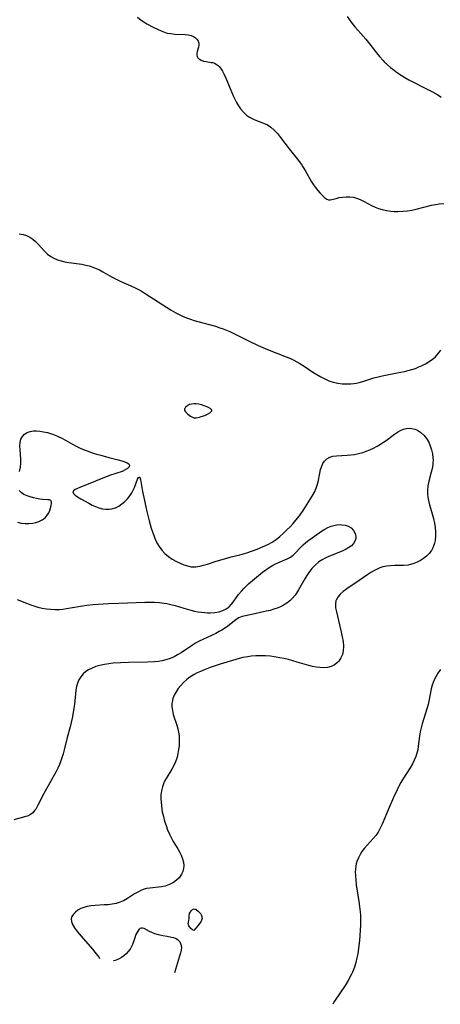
# Model space of a CAD drawing. Header units: inches. Extents: x 1073367 to 1082519, y 1569854 to 1574957.
# Tile 345 of 565: x 1082003 to 1082160, y 1569902 to 1570269. Entities that reach past the tile are written whole.
import ezdxf

# ---------------------------------------------------------------- set-up
doc = ezdxf.new("R2010")
doc.units = ezdxf.units.IN
doc.header["$MEASUREMENT"] = 0
doc.layers.add('CGG_CurvaNivelLidar_v1', color=7, linetype='Continuous', lineweight=30, true_color=0x008008)

msp = doc.modelspace()

# ---------------------------------------------------------------- linework, layer by layer
at = {"layer": 'CGG_CurvaNivelLidar_v1'}
for points in [[(1082047.506, 1570270.282, 80.5), (1082048.8044, 1570269.2497, 80.5), (1082049.8723, 1570268.5348, 80.5), (1082050.9881, 1570267.864, 80.5), (1082053.5231, 1570266.4891, 80.5), (1082054.9254, 1570265.8018, 80.5), (1082056.3355, 1570265.1853, 80.5), (1082058.1928, 1570264.5313, 80.5), (1082058.6608, 1570264.4039, 80.5), (1082059.7987, 1570264.1707, 80.5), (1082061.3584, 1570264.0105, 80.5), (1082065.1931, 1570263.8171, 80.5), (1082066.3747, 1570263.6762, 80.5), (1082067.4537, 1570263.4353, 80.5), (1082068.3098, 1570263.1145, 80.5), (1082069.1449, 1570262.6152, 80.5), (1082069.7752, 1570261.9844, 80.5), (1082070.1295, 1570261.3345, 80.5), (1082070.3106, 1570260.6259, 80.5), (1082070.3347, 1570259.8953, 80.5), (1082070.2062, 1570259.0988, 80.5), (1082069.7747, 1570257.5389, 80.5), (1082069.6445, 1570256.803, 80.5), (1082069.6542, 1570256.0924, 80.5), (1082069.7779, 1570255.6141, 80.5), (1082070.0035, 1570255.1756, 80.5), (1082070.3172, 1570254.8011, 80.5), (1082070.5639, 1570254.5896, 80.5), (1082071.1657, 1570254.2312, 80.5), (1082072.0517, 1570253.9218, 80.5), (1082073.0238, 1570253.7233, 80.5), (1082074.9882, 1570253.4528, 80.5), (1082075.6112, 1570253.3362, 80.5), (1082076.213, 1570253.15, 80.5), (1082076.8721, 1570252.8128, 80.5), (1082077.5082, 1570252.3313, 80.5), (1082077.9426, 1570251.8956, 80.5), (1082078.4667, 1570251.2411, 80.5), (1082079.1672, 1570250.1391, 80.5), (1082079.8168, 1570248.8933, 80.5), (1082080.4294, 1570247.542, 80.5), (1082081.9889, 1570243.6544, 80.5), (1082082.6194, 1570242.1423, 80.5), (1082083.2926, 1570240.6459, 80.5), (1082084.3746, 1570238.5069, 80.5), (1082085.1255, 1570237.2284, 80.5), (1082085.9484, 1570236.0288, 80.5), (1082086.8626, 1570234.9339, 80.5), (1082088.135, 1570233.7681, 80.5), (1082089.245, 1570233.0012, 80.5), (1082090.2569, 1570232.4476, 80.5), (1082091.3053, 1570231.9749, 80.5), (1082094.4993, 1570230.7777, 80.5), (1082096.0261, 1570230.0719, 80.5), (1082097.2322, 1570229.294, 80.5), (1082098.5074, 1570228.1668, 80.5), (1082099.6818, 1570226.8601, 80.5), (1082100.8064, 1570225.4362, 80.5), (1082104.0639, 1570221.1165, 80.5), (1082106.9976, 1570217.461, 80.5), (1082108.61, 1570215.3422, 80.5), (1082109.2278, 1570214.4392, 80.5), (1082110.0897, 1570213.0516, 80.5), (1082112.4415, 1570208.8532, 80.5), (1082113.1113, 1570207.7514, 80.5), (1082113.8922, 1570206.6486, 80.5), (1082114.7137, 1570205.6336, 80.5), (1082115.5437, 1570204.7043, 80.5), (1082116.3505, 1570203.8639, 80.5), (1082117.4354, 1570202.8379, 80.5), (1082118.0747, 1570202.3794, 80.5), (1082118.7199, 1570202.117, 80.5), (1082119.3539, 1570202.0808, 80.5), (1082120.033, 1570202.1996, 80.5), (1082121.5897, 1570202.643, 80.5), (1082122.7562, 1570202.9178, 80.5), (1082124.0251, 1570203.1268, 80.5), (1082125.3622, 1570203.2402, 80.5), (1082126.7376, 1570203.2241, 80.5), (1082128.0221, 1570203.0593, 80.5), (1082129.1629, 1570202.7674, 80.5), (1082129.9689, 1570202.4807, 80.5), (1082130.7665, 1570202.14, 80.5), (1082132.1051, 1570201.4699, 80.5), (1082134.8173, 1570200.0145, 80.5), (1082136.1064, 1570199.4087, 80.5), (1082137.439, 1570198.8768, 80.5), (1082138.8122, 1570198.4392, 80.5), (1082140.3979, 1570198.0815, 80.5), (1082142.0193, 1570197.8586, 80.5), (1082143.3065, 1570197.7712, 80.5), (1082144.6035, 1570197.7482, 80.5), (1082146.4409, 1570197.8093, 80.5), (1082148.2774, 1570197.9865, 80.5), (1082149.889, 1570198.2476, 80.5), (1082151.4887, 1570198.589, 80.5), (1082157.1539, 1570200.0874, 80.5), (1082158.6481, 1570200.3947, 80.5), (1082160.0604, 1570200.5862, 80.5), (1082161.8495, 1570200.6891, 80.5)], [(1082125.6822, 1570270.5997, 81), (1082126.5764, 1570269.2771, 81), (1082127.5552, 1570268.0053, 81), (1082128.5941, 1570266.7727, 81), (1082130.8765, 1570264.1911, 81), (1082132.6544, 1570262.0866, 81), (1082134.5167, 1570259.7674, 81), (1082136.6413, 1570256.9985, 81), (1082137.725, 1570255.6441, 81), (1082139.1021, 1570254.0868, 81), (1082139.5706, 1570253.6097, 81), (1082140.7288, 1570252.5272, 81), (1082141.9443, 1570251.5023, 81), (1082143.2053, 1570250.5257, 81), (1082144.5032, 1570249.5914, 81), (1082145.8828, 1570248.6634, 81), (1082147.2939, 1570247.7813, 81), (1082148.7375, 1570246.9522, 81), (1082156.0143, 1570243.2455, 81), (1082157.6124, 1570242.3858, 81), (1082159.5147, 1570241.2672, 81), (1082160.8557, 1570240.4061, 81)], [(1082003.2693, 1570189.3478, 80), (1082004.7619, 1570189.1307, 80), (1082006.0374, 1570188.7427, 80), (1082007.2457, 1570188.1601, 80), (1082008.3249, 1570187.4107, 80), (1082009.3387, 1570186.5193, 80), (1082010.3116, 1570185.5357, 80), (1082012.7928, 1570182.8834, 80), (1082013.8924, 1570181.852, 80), (1082015.079, 1570180.9453, 80), (1082016.2749, 1570180.2597, 80), (1082017.5558, 1570179.7112, 80), (1082018.903, 1570179.2848, 80), (1082020.3542, 1570178.9551, 80), (1082021.8438, 1570178.7059, 80), (1082026.6452, 1570178.0461, 80), (1082028.1606, 1570177.7497, 80), (1082029.4611, 1570177.4099, 80), (1082030.7389, 1570176.9911, 80), (1082031.9889, 1570176.4942, 80), (1082033.2734, 1570175.8892, 80), (1082034.5314, 1570175.2225, 80), (1082037.9599, 1570173.2561, 80), (1082039.0064, 1570172.6925, 80), (1082041.0384, 1570171.7086, 80), (1082045.0182, 1570169.9429, 80), (1082046.5438, 1570169.2329, 80), (1082048.0437, 1570168.4678, 80), (1082049.2046, 1570167.8103, 80), (1082050.3488, 1570167.1161, 80), (1082060.0792, 1570160.8975, 80), (1082061.758, 1570159.9096, 80), (1082063.4782, 1570159.0164, 80), (1082064.3055, 1570158.6408, 80), (1082065.7299, 1570158.0576, 80), (1082067.1817, 1570157.5291, 80), (1082068.6558, 1570157.0495, 80), (1082069.9419, 1570156.6703, 80), (1082076.5225, 1570154.8765, 80), (1082078.2342, 1570154.3355, 80), (1082079.4088, 1570153.9153, 80), (1082080.6455, 1570153.4198, 80), (1082081.864, 1570152.8796, 80), (1082083.1924, 1570152.2391, 80), (1082088.6122, 1570149.519, 80), (1082092.5485, 1570147.6897, 80), (1082096.0154, 1570146.2247, 80), (1082102.9688, 1570143.4792, 80), (1082104.5243, 1570142.7965, 80), (1082105.7535, 1570142.2049, 80), (1082106.9597, 1570141.5737, 80), (1082108.007, 1570140.9796, 80), (1082109.661, 1570139.9414, 80), (1082112.8944, 1570137.762, 80), (1082114.3577, 1570136.8259, 80), (1082115.844, 1570135.9544, 80), (1082117.3585, 1570135.174, 80), (1082118.9079, 1570134.5181, 80), (1082120.5323, 1570134.0061, 80), (1082122.183, 1570133.6423, 80), (1082123.8421, 1570133.412, 80), (1082125.4925, 1570133.311, 80), (1082127.1169, 1570133.3454, 80), (1082128.1577, 1570133.4529, 80), (1082129.2399, 1570133.6585, 80), (1082130.1602, 1570133.8883, 80), (1082131.519, 1570134.2847, 80), (1082135.7173, 1570135.6012, 80), (1082137.2258, 1570136.003, 80), (1082138.7595, 1570136.3576, 80), (1082140.6207, 1570136.7306, 80), (1082144.3707, 1570137.4224, 80), (1082147.0888, 1570137.9693, 80), (1082148.4291, 1570138.2929, 80), (1082149.8109, 1570138.6893, 80), (1082151.1665, 1570139.1448, 80), (1082152.4914, 1570139.6581, 80), (1082153.7725, 1570140.2276, 80), (1082155.009, 1570140.8594, 80), (1082156.339, 1570141.6564, 80), (1082157.5804, 1570142.5569, 80), (1082158.5245, 1570143.3897, 80), (1082159.181, 1570144.0608, 80), (1082159.9699, 1570144.9561, 80), (1082160.7249, 1570145.8877, 80)], [(1082003.381, 1570100.5999, 79.5), (1082003.7339, 1570102.1787, 79.5), (1082003.9428, 1570103.7862, 79.5), (1082003.9413, 1570105.3403, 79.5), (1082003.6198, 1570108.7288, 79.5), (1082003.5452, 1570110.1505, 79.5), (1082003.6205, 1570111.4978, 79.5), (1082003.9257, 1570112.7283, 79.5), (1082004.4705, 1570113.7213, 79.5), (1082005.2443, 1570114.5517, 79.5), (1082006.2117, 1570115.1907, 79.5), (1082007.3715, 1570115.6165, 79.5), (1082008.6599, 1570115.8159, 79.5), (1082009.7904, 1570115.8196, 79.5), (1082010.9692, 1570115.7088, 79.5), (1082012.3897, 1570115.4727, 79.5), (1082013.8425, 1570115.1377, 79.5), (1082015.3091, 1570114.7099, 79.5), (1082016.7728, 1570114.1892, 79.5), (1082017.894, 1570113.7196, 79.5), (1082019.2289, 1570113.0738, 79.5), (1082020.5714, 1570112.3444, 79.5), (1082023.2503, 1570110.8136, 79.5), (1082024.6184, 1570110.0789, 79.5), (1082026.0481, 1570109.3907, 79.5), (1082027.5112, 1570108.7613, 79.5), (1082028.9993, 1570108.1841, 79.5), (1082030.565, 1570107.6339, 79.5), (1082032.14, 1570107.131, 79.5), (1082033.7072, 1570106.6741, 79.5), (1082036.7869, 1570105.8654, 79.5), (1082040.286, 1570105.0179, 79.5), (1082041.5558, 1570104.6659, 79.5), (1082042.6698, 1570104.2867, 79.5), (1082043.5761, 1570103.8772, 79.5), (1082044.2094, 1570103.433, 79.5), (1082044.488, 1570102.9479, 79.5), (1082044.3178, 1570102.3749, 79.5), (1082043.7341, 1570101.7808, 79.5), (1082042.8324, 1570101.2007, 79.5), (1082041.6861, 1570100.67, 79.5), (1082037.0463, 1570099.1245, 79.5), (1082035.482, 1570098.5381, 79.5), (1082033.9028, 1570097.9073, 79.5), (1082029.6223, 1570096.116, 79.5), (1082026.138, 1570094.7579, 79.5), (1082025.0754, 1570094.3139, 79.5), (1082024.2098, 1570093.8764, 79.5), (1082023.6072, 1570093.4324, 79.5), (1082023.3481, 1570092.9688, 79.5), (1082023.5455, 1570092.4009, 79.5), (1082024.1733, 1570091.7911, 79.5), (1082025.1122, 1570091.1397, 79.5), (1082026.2665, 1570090.4451, 79.5), (1082029.2288, 1570088.7646, 79.5), (1082030.4779, 1570088.104, 79.5), (1082031.7687, 1570087.5114, 79.5), (1082033.0413, 1570087.0512, 79.5), (1082034.3347, 1570086.7148, 79.5), (1082035.6292, 1570086.5214, 79.5), (1082036.9054, 1570086.4971, 79.5), (1082037.8871, 1570086.6206, 79.5), (1082039.2008, 1570087.0286, 79.5), (1082040.4518, 1570087.6686, 79.5), (1082041.6344, 1570088.4884, 79.5), (1082042.7387, 1570089.4461, 79.5), (1082043.7206, 1570090.4722, 79.5), (1082044.6025, 1570091.5652, 79.5), (1082045.3662, 1570092.6976, 79.5), (1082045.9869, 1570093.8438, 79.5), (1082046.3456, 1570094.686, 79.5), (1082047.4831, 1570097.7045, 79.5), (1082047.8383, 1570098.3921, 79.5), (1082048.1428, 1570098.6281, 79.5), (1082048.3827, 1570098.324, 79.5), (1082048.5893, 1570097.5835, 79.5), (1082049.3392, 1570093.1646, 79.5), (1082050.0251, 1570089.7803, 79.5), (1082050.8486, 1570086.1908, 79.5), (1082051.8317, 1570082.2459, 79.5), (1082052.5966, 1570079.4866, 79.5), (1082053.02, 1570078.1286, 79.5), (1082053.5197, 1570076.6884, 79.5), (1082054.0785, 1570075.2912, 79.5), (1082054.7175, 1570073.9519, 79.5), (1082055.5344, 1570072.5668, 79.5), (1082056.4745, 1570071.2851, 79.5), (1082057.6618, 1570069.9984, 79.5), (1082058.9796, 1570068.8643, 79.5), (1082060.4452, 1570067.8614, 79.5), (1082061.9853, 1570066.9905, 79.5), (1082063.343, 1570066.329, 79.5), (1082064.7209, 1570065.7657, 79.5), (1082066.1154, 1570065.3307, 79.5), (1082067.5247, 1570065.0632, 79.5), (1082068.346, 1570065.0031, 79.5), (1082069.2754, 1570065.0286, 79.5), (1082070.6905, 1570065.2299, 79.5), (1082072.1169, 1570065.5752, 79.5), (1082073.5586, 1570066.0132, 79.5), (1082076.8129, 1570067.0958, 79.5), (1082079.8984, 1570068.0485, 79.5), (1082082.4451, 1570068.7335, 79.5), (1082085.6498, 1570069.5343, 79.5), (1082088.2703, 1570070.2991, 79.5), (1082092.0704, 1570071.6618, 79.5), (1082093.5345, 1570072.2239, 79.5), (1082094.9761, 1570072.8239, 79.5), (1082096.3818, 1570073.4839, 79.5), (1082097.7357, 1570074.2299, 79.5), (1082099.2286, 1570075.2369, 79.5), (1082100.6197, 1570076.3523, 79.5), (1082101.9548, 1570077.557, 79.5), (1082103.2497, 1570078.8237, 79.5), (1082104.3976, 1570080.0101, 79.5), (1082105.5159, 1570081.2281, 79.5), (1082106.5955, 1570082.479, 79.5), (1082107.8927, 1570084.1221, 79.5), (1082109.2602, 1570086.0496, 79.5), (1082110.1397, 1570087.3764, 79.5), (1082112.6815, 1570091.4522, 79.5), (1082113.47, 1570092.8801, 79.5), (1082114.1248, 1570094.3385, 79.5), (1082114.5258, 1570095.5532, 79.5), (1082114.8369, 1570096.7896, 79.5), (1082115.4852, 1570100.0407, 79.5), (1082115.8087, 1570101.3976, 79.5), (1082116.2331, 1570102.6611, 79.5), (1082116.6871, 1570103.5937, 79.5), (1082117.2388, 1570104.4213, 79.5), (1082118.1484, 1570105.3554, 79.5), (1082119.2123, 1570105.9933, 79.5), (1082120.4176, 1570106.3061, 79.5), (1082121.7652, 1570106.4373, 79.5), (1082125.7415, 1570106.7126, 79.5), (1082127.0577, 1570106.8299, 79.5), (1082128.392, 1570107.0051, 79.5), (1082129.9863, 1570107.3305, 79.5), (1082131.5807, 1570107.7751, 79.5), (1082132.8617, 1570108.2116, 79.5), (1082134.1269, 1570108.7181, 79.5), (1082135.5122, 1570109.3681, 79.5), (1082136.8657, 1570110.0927, 79.5), (1082138.1852, 1570110.8757, 79.5), (1082139.2287, 1570111.5461, 79.5), (1082140.2406, 1570112.2458, 79.5), (1082143.3493, 1570114.5757, 79.5), (1082144.4768, 1570115.3354, 79.5), (1082145.6229, 1570115.9776, 79.5), (1082146.6812, 1570116.419, 79.5), (1082147.754, 1570116.7067, 79.5), (1082148.8294, 1570116.8175, 79.5), (1082149.8984, 1570116.7312, 79.5), (1082150.9439, 1570116.4622, 79.5), (1082151.9506, 1570116.029, 79.5), (1082153.2089, 1570115.2198, 79.5), (1082154.3463, 1570114.1874, 79.5), (1082155.3324, 1570112.9636, 79.5), (1082156.1472, 1570111.5617, 79.5), (1082156.7529, 1570110.1716, 79.5), (1082157.2287, 1570108.709, 79.5), (1082157.5642, 1570107.1961, 79.5), (1082157.7264, 1570105.8902, 79.5), (1082157.7701, 1570104.5734, 79.5), (1082157.7528, 1570104.0511, 79.5), (1082157.7051, 1570103.4295, 79.5), (1082157.5148, 1570102.1336, 79.5), (1082157.1176, 1570100.4061, 79.5), (1082156.1852, 1570096.9738, 79.5), (1082155.8251, 1570095.2292, 79.5), (1082155.6517, 1570093.4728, 79.5), (1082155.6798, 1570092.2304, 79.5), (1082155.8213, 1570090.9847, 79.5), (1082156.0566, 1570089.7389, 79.5), (1082156.4746, 1570088.1076, 79.5), (1082157.4684, 1570084.8331, 79.5), (1082157.9469, 1570083.1075, 79.5), (1082158.3223, 1570081.3668, 79.5), (1082158.5724, 1570079.6987, 79.5), (1082158.7065, 1570078.0389, 79.5), (1082158.7057, 1570076.4046, 79.5), (1082158.5412, 1570074.8157, 79.5), (1082158.3296, 1570073.8205, 79.5), (1082158.0914, 1570073.0412, 79.5), (1082157.681, 1570072.0541, 79.5), (1082157.1628, 1570071.1267, 79.5), (1082156.3237, 1570070.0105, 79.5), (1082155.335, 1570069.0075, 79.5), (1082154.2274, 1570068.1151, 79.5), (1082153.0857, 1570067.3719, 79.5), (1082151.8762, 1570066.7354, 79.5), (1082150.6134, 1570066.2144, 79.5), (1082149.3083, 1570065.8232, 79.5), (1082148.5309, 1570065.663, 79.5), (1082146.6914, 1570065.4849, 79.5), (1082143.5346, 1570065.4789, 79.5), (1082141.951, 1570065.4386, 79.5), (1082140.4721, 1570065.2844, 79.5), (1082139.0213, 1570064.9772, 79.5), (1082137.9625, 1570064.6302, 79.5), (1082136.9276, 1570064.1946, 79.5), (1082135.7067, 1570063.5726, 79.5), (1082134.5165, 1570062.8643, 79.5), (1082133.4323, 1570062.1424, 79.5), (1082130.2115, 1570059.8632, 79.5), (1082125.5682, 1570056.748, 79.5), (1082124.2667, 1570055.7897, 79.5), (1082123.1197, 1570054.7907, 79.5), (1082122.1954, 1570053.7215, 79.5), (1082121.579, 1570052.5467, 79.5), (1082121.5285, 1570052.3901, 79.5), (1082121.338, 1570051.1171, 79.5), (1082121.4209, 1570049.735, 79.5), (1082121.6847, 1570048.2629, 79.5), (1082123.247, 1570041.7838, 79.5), (1082123.8655, 1570038.8649, 79.5), (1082124.1627, 1570037.0831, 79.5), (1082124.3119, 1570035.3439, 79.5), (1082124.2355, 1570033.6778, 79.5), (1082123.9161, 1570032.2604, 79.5), (1082123.3699, 1570030.9594, 79.5), (1082122.6136, 1570029.8109, 79.5), (1082122.3816, 1570029.5412, 79.5), (1082122.087, 1570029.2397, 79.5), (1082120.9859, 1570028.386, 79.5), (1082119.7212, 1570027.7566, 79.5), (1082118.3282, 1570027.378, 79.5), (1082116.9525, 1570027.2705, 79.5), (1082115.5108, 1570027.3536, 79.5), (1082114.1739, 1570027.5511, 79.5), (1082112.8081, 1570027.838, 79.5), (1082111.4409, 1570028.1875, 79.5), (1082107.0643, 1570029.4581, 79.5), (1082103.8317, 1570030.336, 79.5), (1082102.1978, 1570030.7261, 79.5), (1082100.5569, 1570031.0701, 79.5), (1082098.5278, 1570031.4105, 79.5), (1082097.0733, 1570031.583, 79.5), (1082095.27, 1570031.7188, 79.5), (1082093.469, 1570031.7712, 79.5), (1082091.6751, 1570031.7365, 79.5), (1082089.8937, 1570031.6039, 79.5), (1082088.648, 1570031.4427, 79.5), (1082086.8044, 1570031.0894, 79.5), (1082085.3625, 1570030.727, 79.5), (1082078.3267, 1570028.6864, 79.5), (1082076.4436, 1570028.0664, 79.5), (1082074.5773, 1570027.3977, 79.5), (1082072.7561, 1570026.6966, 79.5), (1082070.9731, 1570025.9387, 79.5), (1082069.7711, 1570025.3665, 79.5), (1082068.6064, 1570024.7465, 79.5), (1082067.633, 1570024.1652, 79.5), (1082066.6317, 1570023.4983, 79.5), (1082065.6831, 1570022.7792, 79.5), (1082064.5796, 1570021.7914, 79.5), (1082063.5767, 1570020.7236, 79.5), (1082062.6775, 1570019.5914, 79.5), (1082061.8694, 1570018.3713, 79.5), (1082061.1946, 1570017.1082, 79.5), (1082060.6751, 1570015.8117, 79.5), (1082060.3424, 1570014.4889, 79.5), (1082060.2746, 1570013.9922, 79.5), (1082060.2381, 1570013.2145, 79.5), (1082060.2606, 1570012.6733, 79.5), (1082060.4558, 1570011.3004, 79.5), (1082060.7988, 1570009.9104, 79.5), (1082062.1198, 1570005.8197, 79.5), (1082062.4908, 1570004.5391, 79.5), (1082062.7841, 1570003.2387, 79.5), (1082062.9772, 1570001.8452, 79.5), (1082063.0582, 1570000.4341, 79.5), (1082063.0392, 1569999.0142, 79.5), (1082062.9834, 1569998.1645, 79.5), (1082062.8139, 1569996.7342, 79.5), (1082062.5522, 1569995.3178, 79.5), (1082062.1981, 1569993.9243, 79.5), (1082061.621, 1569992.2277, 79.5), (1082060.8943, 1569990.6004, 79.5), (1082060.2172, 1569989.3694, 79.5), (1082058.1422, 1569985.967, 79.5), (1082057.5886, 1569984.9275, 79.5), (1082057.1363, 1569983.9157, 79.5), (1082056.7672, 1569982.8728, 79.5), (1082056.405, 1569981.3527, 79.5), (1082056.2165, 1569979.7876, 79.5), (1082056.1807, 1569978.4543, 79.5), (1082056.2356, 1569977.1052, 79.5), (1082056.3618, 1569975.745, 79.5), (1082056.5094, 1569974.6251, 79.5), (1082056.7004, 1569973.5041, 79.5), (1082057.0988, 1569971.7278, 79.5), (1082057.5625, 1569970.0481, 79.5), (1082058.0996, 1569968.3827, 79.5), (1082058.7103, 1569966.7414, 79.5), (1082059.3999, 1569965.1362, 79.5), (1082059.8458, 1569964.2134, 79.5), (1082060.8085, 1569962.4471, 79.5), (1082062.4472, 1569959.6804, 79.5), (1082063.2008, 1569958.3179, 79.5), (1082063.7098, 1569957.269, 79.5), (1082064.233, 1569955.951, 79.5), (1082064.5845, 1569954.646, 79.5), (1082064.7121, 1569953.3628, 79.5), (1082064.6087, 1569952.292, 79.5), (1082064.3261, 1569951.2554, 79.5), (1082063.8883, 1569950.2653, 79.5), (1082063.4587, 1569949.5479, 79.5), (1082062.9497, 1569948.8759, 79.5), (1082062.0125, 1569947.9431, 79.5), (1082060.9271, 1569947.1417, 79.5), (1082059.704, 1569946.4663, 79.5), (1082058.3859, 1569945.9547, 79.5), (1082057.7367, 1569945.7776, 79.5), (1082056.3516, 1569945.5213, 79.5), (1082052.0605, 1569945.0396, 79.5), (1082050.7846, 1569944.7935, 79.5), (1082049.5442, 1569944.4341, 79.5), (1082048.6497, 1569944.0776, 79.5), (1082047.7852, 1569943.653, 79.5), (1082046.3885, 1569942.8223, 79.5), (1082043.6908, 1569941.0693, 79.5), (1082042.27, 1569940.2931, 79.5), (1082040.9231, 1569939.7387, 79.5), (1082039.5075, 1569939.3137, 79.5), (1082038.0411, 1569939.0102, 79.5), (1082036.5175, 1569938.8161, 79.5), (1082034.9741, 1569938.7017, 79.5), (1082031.635, 1569938.5359, 79.5), (1082030.1499, 1569938.4022, 79.5), (1082028.7184, 1569938.164, 79.5), (1082027.4523, 1569937.8088, 79.5), (1082026.2732, 1569937.3304, 79.5), (1082025.2047, 1569936.7409, 79.5), (1082024.283, 1569936.0559, 79.5), (1082023.5303, 1569935.2884, 79.5), (1082022.9866, 1569934.4547, 79.5), (1082022.7063, 1569933.5679, 79.5), (1082022.773, 1569932.5882, 79.5), (1082023.2227, 1569931.4345, 79.5), (1082023.9846, 1569930.1438, 79.5), (1082024.9829, 1569928.757, 79.5), (1082026.3756, 1569927.0354, 79.5), (1082030.6173, 1569922.164, 79.5), (1082031.5461, 1569921.0538, 79.5), (1082032.5322, 1569919.8373, 79.5), (1082033.1443, 1569919.0274, 79.5), (1082033.2632, 1569918.7374, 79.5)], [(1082002.6348, 1570081.6447, 79.5), (1082004.0549, 1570081.3403, 79.5), (1082005.4993, 1570081.1716, 79.5), (1082006.95, 1570081.1577, 79.5), (1082008.3712, 1570081.3051, 79.5), (1082009.5196, 1570081.558, 79.5), (1082010.6048, 1570081.9268, 79.5), (1082011.8623, 1570082.5575, 79.5), (1082012.942, 1570083.3424, 79.5), (1082013.7938, 1570084.2574, 79.5), (1082014.3232, 1570085.1478, 79.5), (1082014.697, 1570086.0766, 79.5), (1082015.1993, 1570087.8591, 79.5), (1082015.3345, 1570088.6294, 79.5), (1082015.3272, 1570089.2674, 79.5), (1082015.1145, 1570089.7283, 79.5), (1082014.6476, 1570089.9844, 79.5), (1082013.9594, 1570090.0967, 79.5), (1082012.0943, 1570090.2012, 79.5), (1082010.9837, 1570090.3303, 79.5), (1082009.8052, 1570090.5307, 79.5), (1082008.5958, 1570090.7893, 79.5), (1082007.3774, 1570091.1071, 79.5), (1082006.2058, 1570091.5104, 79.5), (1082005.0595, 1570092.0667, 79.5), (1082004.0609, 1570092.7515, 79.5), (1082003.2626, 1570093.5583, 79.5)], [(1082002.5676, 1570052.789, 79), (1082005.9597, 1570051.413, 79), (1082007.3109, 1570050.9048, 79), (1082008.6954, 1570050.4443, 79), (1082010.2629, 1570049.9974, 79), (1082011.8549, 1570049.6251, 79), (1082013.504, 1570049.3315, 79), (1082015.0975, 1570049.1456, 79), (1082016.6955, 1570049.0625, 79), (1082018.2918, 1570049.0953, 79), (1082019.6293, 1570049.2183, 79), (1082020.9665, 1570049.4042, 79), (1082026.8993, 1570050.3916, 79), (1082028.5701, 1570050.6367, 79), (1082030.9413, 1570050.9058, 79), (1082034.6918, 1570051.2219, 79), (1082036.5752, 1570051.3348, 79), (1082040.4334, 1570051.4894, 79), (1082050.145, 1570051.7571, 79), (1082051.994, 1570051.7871, 79), (1082053.8336, 1570051.7665, 79), (1082055.6595, 1570051.6734, 79), (1082057.4665, 1570051.4806, 79), (1082058.3468, 1570051.339, 79), (1082059.9473, 1570050.9873, 79), (1082061.5384, 1570050.5437, 79), (1082064.7055, 1570049.5479, 79), (1082067.4209, 1570048.7672, 79), (1082068.7858, 1570048.446, 79), (1082070.0602, 1570048.2055, 79), (1082071.3324, 1570048.0234, 79), (1082072.5963, 1570047.9003, 79), (1082073.5828, 1570047.847, 79), (1082074.5568, 1570047.8358, 79), (1082076.2714, 1570047.9364, 79), (1082077.9059, 1570048.2238, 79), (1082079.2713, 1570048.6693, 79), (1082080.5226, 1570049.2963, 79), (1082081.6298, 1570050.1091, 79), (1082082.5343, 1570051.0555, 79), (1082083.3506, 1570052.1245, 79), (1082085.1512, 1570054.631, 79), (1082086.2513, 1570055.9767, 79), (1082087.0942, 1570056.8846, 79), (1082087.9872, 1570057.7613, 79), (1082088.9188, 1570058.6107, 79), (1082094.0494, 1570062.9611, 79), (1082095.323, 1570063.931, 79), (1082096.6366, 1570064.8175, 79), (1082097.6451, 1570065.414, 79), (1082098.6678, 1570065.9547, 79), (1082099.8257, 1570066.5037, 79), (1082103.3747, 1570068.0282, 79), (1082104.5628, 1570068.6829, 79), (1082105.5038, 1570069.4063, 79), (1082106.3908, 1570070.2499, 79), (1082108.1651, 1570072.1199, 79), (1082109.2785, 1570073.2064, 79), (1082110.3267, 1570074.1184, 79), (1082111.4624, 1570075.0108, 79), (1082112.6397, 1570075.8715, 79), (1082116.1902, 1570078.3299, 79), (1082117.3427, 1570079.0764, 79), (1082118.5073, 1570079.7317, 79), (1082119.7, 1570080.2467, 79), (1082121.2143, 1570080.6348, 79), (1082122.5007, 1570080.7743, 79), (1082123.7671, 1570080.756, 79), (1082124.9786, 1570080.578, 79), (1082126.0958, 1570080.2294, 79), (1082127.2488, 1570079.5654, 79), (1082128.1413, 1570078.6289, 79), (1082128.7274, 1570077.5109, 79), (1082128.9738, 1570076.3001, 79), (1082128.9331, 1570075.5426, 79), (1082128.7339, 1570074.8019, 79), (1082128.1054, 1570073.7244, 79), (1082127.2998, 1570072.894, 79), (1082126.3774, 1570072.2137, 79), (1082125.3235, 1570071.6035, 79), (1082123.8762, 1570070.9121, 79), (1082119.174, 1570068.9753, 79), (1082117.7645, 1570068.3416, 79), (1082116.406, 1570067.6346, 79), (1082115.1287, 1570066.8161, 79), (1082113.7563, 1570065.6685, 79), (1082112.5192, 1570064.3558, 79), (1082111.4009, 1570062.9178, 79), (1082110.6633, 1570061.8205, 79), (1082109.8676, 1570060.487, 79), (1082107.6108, 1570056.4345, 79), (1082106.7963, 1570055.1585, 79), (1082106.2566, 1570054.4133, 79), (1082105.3172, 1570053.311, 79), (1082104.2791, 1570052.3097, 79), (1082103.1507, 1570051.4171, 79), (1082101.9363, 1570050.6467, 79), (1082100.7784, 1570050.0687, 79), (1082099.5677, 1570049.5796, 79), (1082098.3185, 1570049.1582, 79), (1082096.9376, 1570048.7585, 79), (1082095.5399, 1570048.4023, 79), (1082092.9289, 1570047.8134, 79), (1082087.7903, 1570046.7647, 79), (1082086.4959, 1570046.4157, 79), (1082085.3127, 1570045.9333, 79), (1082084.2946, 1570045.2987, 79), (1082082.3499, 1570043.7222, 79), (1082081.1823, 1570042.8196, 79), (1082079.9148, 1570041.9491, 79), (1082078.9474, 1570041.3585, 79), (1082077.9382, 1570040.7993, 79), (1082076.6851, 1570040.1683, 79), (1082071.8359, 1570037.925, 79), (1082070.4739, 1570037.2368, 79), (1082069.14, 1570036.4968, 79), (1082067.9943, 1570035.7928, 79), (1082063.7281, 1570032.8787, 79), (1082062.434, 1570032.0929, 79), (1082061.0993, 1570031.3861, 79), (1082059.6126, 1570030.7412, 79), (1082058.0725, 1570030.2328, 79), (1082056.6749, 1570029.9078, 79), (1082055.2449, 1570029.6813, 79), (1082053.7896, 1570029.5335, 79), (1082051.1978, 1570029.4035, 79), (1082044.0946, 1570029.298, 79), (1082041.0653, 1570029.2062, 79), (1082038.3507, 1570029.0035, 79), (1082036.727, 1570028.8015, 79), (1082035.1331, 1570028.534, 79), (1082033.3815, 1570028.1465, 79), (1082031.9012, 1570027.7201, 79), (1082030.4944, 1570027.1963, 79), (1082029.1845, 1570026.5523, 79), (1082028.1198, 1570025.8564, 79), (1082027.1722, 1570025.042, 79), (1082026.2651, 1570023.9793, 79), (1082025.5478, 1570022.7787, 79), (1082025.0729, 1570021.5923, 79), (1082024.7321, 1570020.3264, 79), (1082024.4935, 1570019.0005, 79), (1082024.3179, 1570017.5571, 79), (1082023.9393, 1570013.731, 79), (1082023.7406, 1570012.1764, 79), (1082023.4994, 1570010.6171, 79), (1082023.1019, 1570008.4881, 79), (1082022.7416, 1570006.8727, 79), (1082022.3392, 1570005.2669, 79), (1082021.2319, 1570001.2473, 79), (1082020.0864, 1569996.6878, 79), (1082019.6841, 1569995.1822, 79), (1082019.2267, 1569993.6538, 79), (1082018.8613, 1569992.56, 79), (1082018.3236, 1569991.1648, 79), (1082017.7123, 1569989.8051, 79), (1082017.0984, 1569988.6028, 79), (1082012.3903, 1569980.0772, 79), (1082010.299, 1569975.9565, 79), (1082009.4657, 1569974.5485, 79), (1082009.0567, 1569973.9562, 79), (1082008.3435, 1569973.1108, 79), (1082007.5596, 1569972.4626, 79), (1082006.7403, 1569972.0537, 79), (1082005.8278, 1569971.7528, 79), (1082001.3432, 1569970.5323, 79)], [(1082160.544, 1570026.6193, 80), (1082159.5434, 1570025.2483, 80), (1082158.7508, 1570023.9616, 80), (1082158.1919, 1570022.848, 80), (1082157.7933, 1570021.8634, 80), (1082157.4625, 1570020.8528, 80), (1082157.0899, 1570019.3776, 80), (1082156.2033, 1570014.8257, 80), (1082155.92, 1570013.639, 80), (1082155.4438, 1570011.9184, 80), (1082153.7363, 1570006.4096, 80), (1082153.3102, 1570004.877, 80), (1082152.9556, 1570003.3389, 80), (1082152.6847, 1570001.7393, 80), (1082152.2441, 1569998.0307, 80), (1082152.0338, 1569996.7019, 80), (1082151.7437, 1569995.3959, 80), (1082151.3493, 1569994.1236, 80), (1082150.7752, 1569992.7663, 80), (1082150.0916, 1569991.4391, 80), (1082149.1961, 1569989.8811, 80), (1082146.4988, 1569985.6537, 80), (1082145.7499, 1569984.3905, 80), (1082145.0423, 1569983.093, 80), (1082144.349, 1569981.7151, 80), (1082143.0384, 1569978.9022, 80), (1082141.3716, 1569975.1519, 80), (1082138.7823, 1569968.9242, 80), (1082138.0685, 1569967.3768, 80), (1082137.2738, 1569965.91, 80), (1082136.546, 1569964.8073, 80), (1082135.4825, 1569963.5138, 80), (1082133.1626, 1569961.0994, 80), (1082132.0606, 1569959.8467, 80), (1082131.2378, 1569958.7175, 80), (1082130.5148, 1569957.5213, 80), (1082129.8935, 1569956.2729, 80), (1082129.3814, 1569954.9846, 80), (1082129.0907, 1569954.0383, 80), (1082128.8984, 1569953.1582, 80), (1082128.774, 1569952.1601, 80), (1082128.73, 1569950.973, 80), (1082128.7653, 1569949.761, 80), (1082128.9019, 1569948.0115, 80), (1082129.1118, 1569946.2285, 80), (1082130.0743, 1569940.0211, 80), (1082130.3422, 1569938.0898, 80), (1082130.561, 1569936.1568, 80), (1082130.6677, 1569934.8677, 80), (1082130.7276, 1569933.5799, 80), (1082130.7011, 1569931.174, 80), (1082130.6132, 1569929.265, 80), (1082130.4843, 1569927.3506, 80), (1082130.3109, 1569925.4366, 80), (1082130.0888, 1569923.5129, 80), (1082129.6549, 1569920.4994, 80), (1082129.3618, 1569918.9024, 80), (1082128.9716, 1569917.2512, 80), (1082128.4031, 1569915.4535, 80), (1082127.655, 1569913.58, 80), (1082127.2904, 1569912.794, 80), (1082126.0345, 1569910.4673, 80), (1082124.9236, 1569908.6654, 80), (1082120.9652, 1569902.7437, 80), (1082120.4954, 1569901.9425, 80), (1082120.4019, 1569901.5969, 80)], [(1082061.4395, 1569913.5, 79.5), (1082063.2844, 1569919.7276, 79.5), (1082063.6036, 1569920.8545, 79.5), (1082063.8433, 1569921.8821, 79.5), (1082063.9526, 1569922.7611, 79.5), (1082063.8964, 1569923.5006, 79.5), (1082063.6792, 1569924.1677, 79.5), (1082063.3255, 1569924.7813, 79.5), (1082062.8623, 1569925.331, 79.5), (1082062.3069, 1569925.8016, 79.5), (1082061.6674, 1569926.1721, 79.5), (1082060.9528, 1569926.4285, 79.5), (1082060.18, 1569926.6057, 79.5), (1082058.5304, 1569926.8794, 79.5), (1082056.9162, 1569927.201, 79.5), (1082055.3046, 1569927.5919, 79.5), (1082053.9084, 1569927.9746, 79.5), (1082052.7519, 1569928.3741, 79.5), (1082051.9752, 1569928.7418, 79.5), (1082049.9279, 1569929.8643, 79.5), (1082049.3339, 1569930.0733, 79.5), (1082048.7918, 1569930.0934, 79.5), (1082048.3388, 1569929.8897, 79.5), (1082047.9293, 1569929.5032, 79.5), (1082047.5544, 1569928.9787, 79.5), (1082047.2082, 1569928.3511, 79.5), (1082046.8867, 1569927.6478, 79.5), (1082046.3122, 1569926.0942, 79.5), (1082045.6182, 1569923.9857, 79.5), (1082045.2294, 1569923.1404, 79.5), (1082044.6797, 1569922.2519, 79.5), (1082043.9973, 1569921.3615, 79.5), (1082043.2141, 1569920.5119, 79.5), (1082042.3627, 1569919.7442, 79.5), (1082041.478, 1569919.096, 79.5), (1082040.5993, 1569918.589, 79.5), (1082039.7951, 1569918.2208, 79.5), (1082039.133, 1569917.9811, 79.5), (1082038.6797, 1569917.8619, 79.5), (1082038.5, 1569917.861, 79.5)]]:
    msp.add_polyline3d(points, dxfattribs=at)
for points in [[(1082068.5, 1570120.6588, 80), (1082069.3317, 1570120.7287, 80), (1082070.5513, 1570120.9517, 80), (1082071.2155, 1570121.1289, 80), (1082072.5313, 1570121.587, 80), (1082073.6289, 1570122.0871, 80), (1082074.423, 1570122.5603, 80), (1082074.7502, 1570122.7976, 80), (1082075.0094, 1570123.0337, 80), (1082075.177, 1570123.2671, 80), (1082075.222, 1570123.496, 80), (1082075.1151, 1570123.7258, 80), (1082074.8838, 1570123.9504, 80), (1082074.5636, 1570124.1708, 80), (1082073.7542, 1570124.6005, 80), (1082072.3264, 1570125.2043, 80), (1082071.3109, 1570125.5489, 80), (1082070.7916, 1570125.6877, 80), (1082070.3339, 1570125.7826, 80), (1082069.4113, 1570125.9017, 80), (1082068.4935, 1570125.9212, 80), (1082067.6305, 1570125.8242, 80), (1082066.8185, 1570125.6082, 80), (1082066.4449, 1570125.4483, 80), (1082066.0604, 1570125.2202, 80), (1082065.7179, 1570124.9516, 80), (1082065.4227, 1570124.6543, 80), (1082065.1852, 1570124.3377, 80), (1082065.0224, 1570124.0101, 80), (1082064.9656, 1570123.6733, 80), (1082065.0844, 1570123.2962, 80), (1082065.3631, 1570122.8916, 80), (1082065.7607, 1570122.4772, 80), (1082066.2362, 1570122.0705, 80), (1082067.2635, 1570121.3476, 80)], [(1082068.5, 1569929.1635, 79.5), (1082068.0286, 1569929.4566, 79.5), (1082067.415, 1569929.9331, 79.5), (1082067.1008, 1569930.2358, 79.5), (1082066.8195, 1569930.5732, 79.5), (1082066.6004, 1569930.9394, 79.5), (1082066.4642, 1569931.3377, 79.5), (1082066.4124, 1569931.7412, 79.5), (1082066.4297, 1569932.1297, 79.5), (1082066.6798, 1569933.6259, 79.5), (1082066.7739, 1569934.7628, 79.5), (1082066.9106, 1569935.4811, 79.5), (1082067.0554, 1569935.8438, 79.5), (1082067.2452, 1569936.1813, 79.5), (1082067.4684, 1569936.4899, 79.5), (1082067.7167, 1569936.7622, 79.5), (1082067.9842, 1569936.9873, 79.5), (1082068.2671, 1569937.1489, 79.5), (1082068.5633, 1569937.225, 79.5), (1082068.8701, 1569937.1975, 79.5), (1082069.184, 1569937.0848, 79.5), (1082069.5, 1569936.9086, 79.5), (1082070.1191, 1569936.4241, 79.5), (1082070.6809, 1569935.8163, 79.5), (1082070.9179, 1569935.4798, 79.5), (1082071.2985, 1569934.7612, 79.5), (1082071.4336, 1569934.3906, 79.5), (1082071.5197, 1569934.0184, 79.5), (1082071.541, 1569933.6486, 79.5), (1082071.4875, 1569933.2996, 79.5), (1082071.3731, 1569932.9554, 79.5), (1082071.2106, 1569932.6129, 79.5), (1082070.9814, 1569932.2344, 79.5), (1082069.9881, 1569930.9162, 79.5)]]:
    msp.add_polyline3d(points, close=True, dxfattribs=at)

doc.saveas('drawing.dxf')
